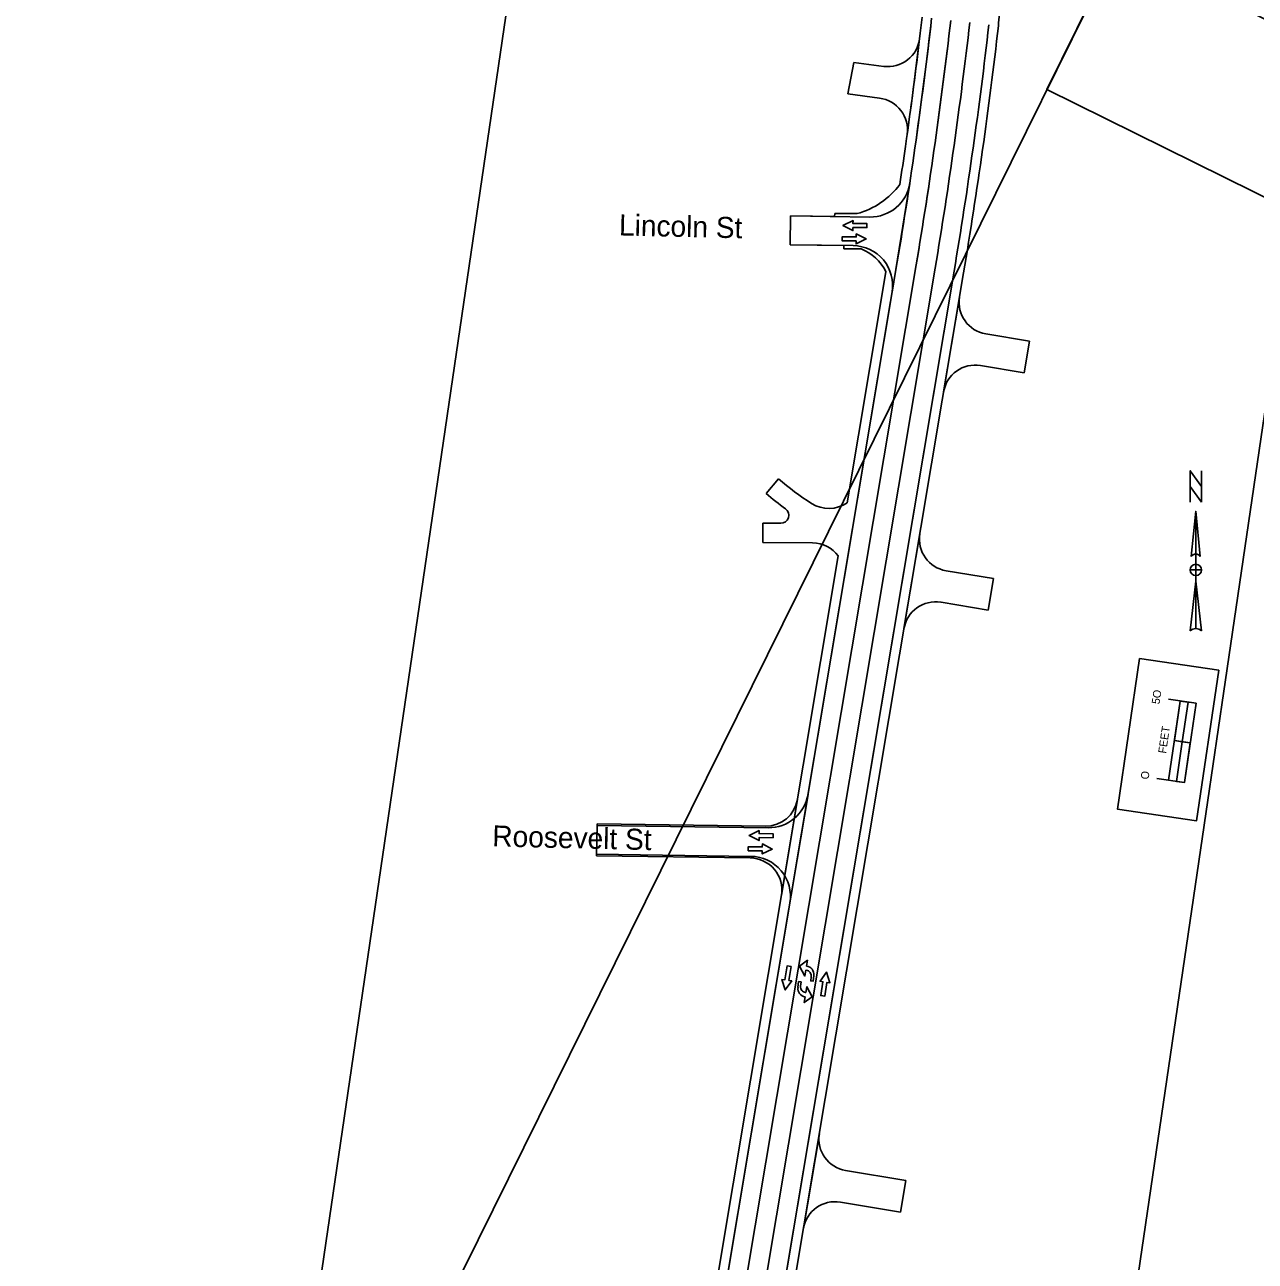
# Model space of a CAD drawing. Extents: x 14104283 to 14128447, y 8633203 to 8671666.
# Drawn here: x 14118644 to 14119412, y 8669528 to 8670301 of the extents above; entities that cross this region are included whole.
import ezdxf

# ---------------------------------------------------------------- set-up
doc = ezdxf.new("R2010")
doc.units = 0
for name, color, linetype in [('Cell', 7, 'Continuous'), ('dsnNonPlotable', 7, 'Continuous'), ('dsnPaintExistingEdgeLineRightWhite', 7, 'Continuous'), ('dsnPaintExistingNoPassingYellow', 7, 'Continuous'), ('dsnShadingPaved', 7, 'Continuous'), ('dsnStgShadingPrevPav', 7, 'Continuous'), ('dsnTextFinalPlan', 7, 'Continuous'), ('dsnTextOverlapEven', 7, 'Continuous'), ('Level 2', 7, 'Continuous'), ('Level 5', 7, 'Continuous')]:
    doc.layers.add(name, color=color, linetype=linetype)

msp = doc.modelspace()

# ---------------------------------------------------------------- linework, layer by layer
at = {"layer": 'Cell'}
for p, q in [((14119131.82, 8669710.26), (14119131.51, 8669710.3)), ((14119131.92, 8669712.89), (14119132.11, 8669712.87)), ((14119131.19, 8669693.72), (14119131.01, 8669693.74)), ((14119131.3, 8669696.36), (14119131.61, 8669696.32))]:
    msp.add_line(p, q, dxfattribs=at)
for points in [[(14119127.59, 8669712.84), (14119132.51, 8669716.53), (14119131.92, 8669712.89)], [(14119127.59, 8669712.84), (14119132.51, 8669716.53), (14119131.92, 8669712.89)], [(14119131.51, 8669710.3), (14119130.92, 8669706.66), (14119127.59, 8669712.84)], [(14119131.51, 8669710.3), (14119130.92, 8669706.66), (14119127.59, 8669712.84)], [(14119131.82, 8669710.26), (14119131.51, 8669710.3)], [(14119131.92, 8669712.89), (14119132.11, 8669712.87)], [(14119136.48, 8669707.1), (14119136.07, 8669703.44), (14119134.59, 8669703.61), (14119134.88, 8669706.22)], [(14119136.48, 8669707.1), (14119136.07, 8669703.44), (14119134.59, 8669703.61), (14119134.88, 8669706.22)], [(14119126.64, 8669699.51), (14119127.04, 8669703.17), (14119128.52, 8669703.01), (14119128.24, 8669700.4)], [(14119126.64, 8669699.51), (14119127.04, 8669703.17), (14119128.52, 8669703.01), (14119128.24, 8669700.4)], [(14119131.61, 8669696.32), (14119132.2, 8669699.96), (14119135.52, 8669693.77)], [(14119131.61, 8669696.32), (14119132.2, 8669699.96), (14119135.52, 8669693.77)], [(14119135.52, 8669693.77), (14119130.6, 8669690.09), (14119131.19, 8669693.72)], [(14119135.52, 8669693.77), (14119130.6, 8669690.09), (14119131.19, 8669693.72)], [(14119131.19, 8669693.72), (14119131.01, 8669693.74)], [(14119131.3, 8669696.36), (14119131.61, 8669696.32)]]:
    msp.add_lwpolyline(points, dxfattribs=at)
for centre, major_axis in [((14119131.41, 8669706.6), (-0.4, -3.66)), ((14119131.41, 8669706.6), (-0.4, -3.66)), ((14119131.53, 8669707.65), (-0.58, -5.22)), ((14119131.53, 8669707.65), (-0.58, -5.22)), ((14119131.59, 8669698.97), (0.58, 5.22)), ((14119131.59, 8669698.97), (0.58, 5.22)), ((14119131.7, 8669700.01), (0.4, 3.66)), ((14119131.7, 8669700.01), (0.4, 3.66))]:
    msp.add_ellipse(centre, major_axis=major_axis, ratio=0.9474, start_param=1.570796, end_param=3.141593, dxfattribs=at)
at = {"layer": 'dsnNonPlotable'}
for points in [[(14119282.05, 8670260.59), (14119976.78, 8671665.73), (14120882.16, 8671218.09), (14120187.43, 8669812.95)], [(14118774.15, 8669147.84), (14119001.66, 8670698.74), (14119501.31, 8670625.45), (14119273.81, 8669074.54)], [(14118631.64, 8668945.1), (14119326.37, 8670350.23), (14120231.75, 8669902.59), (14119537.02, 8668497.46)]]:
    msp.add_lwpolyline(points, close=True, dxfattribs=at)
at = {"layer": 'dsnPaintExistingEdgeLineRightWhite'}
msp.add_line((14119184.51, 8670128.17), (14119019.22, 8669141.32), dxfattribs=at)
msp.add_line((14119184.51, 8670128.17), (14119019.22, 8669141.32), dxfattribs=at)
msp.add_lwpolyline([(14119029.87, 8669002.67), (14119054.72, 8669135.38), (14119224.18, 8670147.05)], dxfattribs=at)
msp.add_lwpolyline([(14119029.87, 8669002.67), (14119054.72, 8669135.38), (14119224.18, 8670147.05)], dxfattribs=at)
for radius, start in [(2982, 351.87371), (3018, 350.49147)]:
    msp.add_arc((14116247.64, 8670645.61), radius, start, 353.44431, dxfattribs=at)
at = {"layer": 'dsnPaintExistingNoPassingYellow'}
for p, q in [((14119031.05, 8669139.34), (14119200.51, 8670151.01)), ((14119212.34, 8670149.03), (14119042.89, 8669137.36))]:
    msp.add_line(p, q, dxfattribs=at)
for radius in [2994, 3006]:
    msp.add_arc((14116247.64, 8670645.61), radius, 350.49147, 353.44431, dxfattribs=at)
at = {"layer": 'dsnShadingPaved'}
for p, q in [((14119185.47, 8670133.9), (14119196.49, 8670202.17)), ((14119122.02, 8670181.55), (14119121.78, 8670163.55)), ((14119171.43, 8670180.89), (14119122.02, 8670181.55)), ((14119121.78, 8670163.55), (14119161.15, 8670163.03)), ((14119188.66, 8670152.92), (14119019.21, 8669141.25)), ((14119031.04, 8669139.27), (14119200.49, 8670150.94)), ((14119031.05, 8669139.34), (14119200.51, 8670151.01)), ((14119212.34, 8670149.03), (14119042.89, 8669137.36)), ((14119212.34, 8670149.03), (14119042.89, 8669137.36)), ((14119054.72, 8669135.38), (14119224.18, 8670147.05)), ((14119121.56, 8669752.31), (14119132.92, 8669820.16)), ((14119001.1, 8669800.75), (14119000.85, 8669782.76)), ((14119107.92, 8669799.29), (14119001.1, 8669800.75)), ((14119000.85, 8669782.76), (14119097.24, 8669781.44))]:
    msp.add_line(p, q, dxfattribs=at)
for centre, radius, start, end in [((14116247.63, 8670645.53), 2982, 350.49147, 353.44431), ((14116247.63, 8670645.53), 2994, 350.49147, 353.44431), ((14116247.64, 8670645.61), 2994, 350.49147, 353.44431), ((14116247.64, 8670645.61), 3006, 350.49147, 353.44431), ((14116247.64, 8670645.61), 3006, 350.49147, 353.44431), ((14116247.64, 8670645.61), 3018, 350.49147, 353.44431), ((14119171.76, 8670205.89), 25, 269.23812, 351.44819), ((14119160.81, 8670138.03), 25, 350.49147, 89.23812), ((14119108.27, 8669824.29), 25, 269.21647, 350.49147), ((14119096.9, 8669756.44), 25, 350.49147, 89.21647)]:
    msp.add_arc(centre, radius, start, end, dxfattribs=at)
at = {"layer": 'dsnStgShadingPrevPav'}
for p, q in [((14119161.43, 8670277.46), (14119157.76, 8670257.77)), ((14119180.18, 8670275.03), (14119161.43, 8670277.46)), ((14119157.76, 8670257.77), (14119177.61, 8670255.19)), ((14119122.02, 8670181.55), (14119121.78, 8670163.55)), ((14119149.54, 8670181.18), (14119122.02, 8670181.55)), ((14119149.56, 8670183.18), (14119149.54, 8670181.18)), ((14119163.56, 8670183), (14119149.56, 8670183.18)), ((14119121.78, 8670163.55), (14119155.32, 8670163.1)), ((14119155.32, 8670163.1), (14119155.29, 8670161.1)), ((14119155.29, 8670161.1), (14119166.06, 8670160.96)), ((14119060.64, 8669134.39), (14119230.09, 8670146.06)), ((14119181.56, 8670146.9), (14119178.59, 8670129.16)), ((14119227.55, 8670130.88), (14119217.64, 8670071.7)), ((14119178.59, 8670129.16), (14119157.36, 8670002.37)), ((14119271.21, 8670103.29), (14119243.97, 8670107.85)), ((14119267.91, 8670083.56), (14119271.21, 8670103.29)), ((14119240.67, 8670088.13), (14119267.91, 8670083.56)), ((14119114.56, 8670017.23), (14119106.77, 8670008.1)), ((14119104.75, 8669989.61), (14119104.64, 8669977.61)), ((14119115.86, 8669989.52), (14119104.75, 8669989.61)), ((14119104.64, 8669977.61), (14119135.8, 8669977.34)), ((14119202.77, 8669982.94), (14119192.86, 8669923.76)), ((14119151.79, 8669969.11), (14119013.3, 8669142.32)), ((14119248.78, 8669954.96), (14119219.19, 8669959.91)), ((14119245.48, 8669935.23), (14119248.78, 8669954.96)), ((14119215.99, 8669940.17), (14119245.48, 8669935.23)), ((14119116.28, 8669757.14), (14119126.31, 8669817.01)), ((14119001.11, 8669801.75), (14119000.84, 8669781.76)), ((14119106.31, 8669800.32), (14119001.11, 8669801.75)), ((14119000.84, 8669781.76), (14119096.83, 8669780.44)), ((14119140, 8669608.16), (14119130.09, 8669548.99)), ((14119194.02, 8669578.83), (14119156.42, 8669585.13)), ((14119190.71, 8669559.11), (14119194.02, 8669578.83)), ((14119153.11, 8669565.41), (14119190.71, 8669559.11))]:
    msp.add_line(p, q, dxfattribs=at)
for centre, radius, start, end in [((14116247.64, 8670645.61), 2976, 351.87424, 353.44431), ((14116247.64, 8670645.61), 3024, 350.49147, 353.44431), ((14119182.76, 8670294.86), 20, 262.60397, 353.18546), ((14116247.64, 8670645.61), 2976, 352.02247, 353.18546), ((14119175.03, 8670235.36), 20, 352.02247, 82.60397), ((14116247.64, 8670645.61), 2976, 351.41359, 351.87424), ((14119150.2, 8670231.18), 50, 285.49832, 323.2854), ((14119154.92, 8670133.11), 30, 27.36139, 68.19865), ((14119247.28, 8670127.58), 20, 170.49147, 260.49147), ((14119237.36, 8670068.4), 20, 80.49147, 170.49147), ((14119240.4, 8670164.87), 194, 229.55685, 237.10742), ((14119240.4, 8670164.87), 206, 229.55685, 233.84057), ((14119145.91, 8670018.77), 20, 237.10742, 304.91847), ((14119115.9, 8669994.52), 5, 269.49147, 53.84057), ((14119135.62, 8669957.34), 20, 36.06446, 89.49147), ((14119222.5, 8669979.64), 20, 170.49147, 260.49147), ((14119212.58, 8669920.46), 20, 80.49147, 170.49147), ((14119106.58, 8669820.31), 20, 269.21647, 350.49147), ((14119096.56, 8669760.45), 20, 350.49147, 89.21647), ((14119159.72, 8669604.86), 20, 170.49147, 260.49147), ((14119149.81, 8669545.68), 20, 80.49147, 170.49147)]:
    msp.add_arc(centre, radius, start, end, dxfattribs=at)
msp.add_open_spline([(14119251.87, 8670300.36), (14119252.03, 8670302.88), (14119252.35, 8670307.91), (14119252.81, 8670315.47), (14119253.26, 8670323.02), (14119253.68, 8670330.57), (14119254.09, 8670338.13), (14119254.47, 8670345.68), (14119254.84, 8670353.24), (14119255.19, 8670360.79), (14119255.52, 8670368.35), (14119255.83, 8670375.9), (14119256.12, 8670383.45), (14119256.39, 8670391.01), (14119256.64, 8670398.56), (14119256.88, 8670406.11), (14119257.09, 8670413.67), (14119257.29, 8670421.22), (14119257.47, 8670428.77), (14119257.63, 8670436.32), (14119257.77, 8670443.87), (14119257.84, 8670448.91), (14119257.88, 8670451.42)], degree=3, dxfattribs=at)
at = {"layer": 'dsnTextOverlapEven'}
for p, q in [((14119375.19, 8669997.02), (14119378.01, 8669968.85)), ((14119375.19, 8669997.02), (14119375.19, 8669923.78)), ((14119372.37, 8669968.85), (14119372.37, 8669968.85)), ((14119372.48, 8669969.11), (14119373.01, 8669969.7)), ((14119371.67, 8669922.37), (14119375.19, 8669953.35)), ((14119375.19, 8669956.88), (14119375.19, 8669956.88)), ((14119371.73, 8669852.32), (14119361.83, 8669853.77)), ((14119371.73, 8669852.32), (14119361.83, 8669853.77)), ((14119371.73, 8669852.32), (14119361.83, 8669853.77)), ((14119371.73, 8669852.32), (14119361.83, 8669853.77))]:
    msp.add_line(p, q, dxfattribs=at)
for points in [[(14119378.71, 8670002.65), (14119371.67, 8670012.51), (14119371.67, 8670022.37), (14119378.71, 8670012.51)], [(14119326.25, 8669810.98), (14119340.04, 8669904.97), (14119389.51, 8669897.72), (14119375.72, 8669803.72)], [(14119375.72, 8669803.72), (14119326.25, 8669810.98), (14119340.04, 8669904.97), (14119389.51, 8669897.72)], [(14119326.25, 8669810.98), (14119340.04, 8669904.97), (14119389.51, 8669897.72), (14119375.72, 8669803.72)], [(14119375.72, 8669803.72), (14119326.25, 8669810.98), (14119340.04, 8669904.97), (14119389.51, 8669897.72)], [(14119366.75, 8669853.05), (14119370.38, 8669877.78), (14119365.46, 8669878.5), (14119361.83, 8669853.77)], [(14119366.75, 8669853.05), (14119370.38, 8669877.78), (14119365.46, 8669878.5), (14119361.83, 8669853.77)], [(14119368.1, 8669827.58), (14119371.73, 8669852.32), (14119366.75, 8669853.05), (14119363.12, 8669828.31)], [(14119368.1, 8669827.58), (14119371.73, 8669852.32), (14119366.75, 8669853.05), (14119363.12, 8669828.31)]]:
    msp.add_lwpolyline(points, close=True, dxfattribs=at)
for points in [[(14119371.67, 8670002.65), (14119371.67, 8670022.37), (14119378.71, 8670012.51), (14119378.71, 8670022.37)], [(14119372.37, 8669968.85), (14119375.19, 8669997.02), (14119375.19, 8669970.26)], [(14119375.19, 8669956.88), (14119375.19, 8669960.4), (14119371.67, 8669960.4)], [(14119378.71, 8669960.4), (14119375.19, 8669960.4), (14119375.19, 8669963.92)], [(14119375.19, 8669923.78), (14119375.19, 8669953.35), (14119378.71, 8669922.37)], [(14119350.79, 8669830.12), (14119368.1, 8669827.58), (14119375.36, 8669877.05), (14119358.04, 8669879.59)], [(14119350.79, 8669830.12), (14119368.1, 8669827.58), (14119375.36, 8669877.05), (14119358.04, 8669879.59)], [(14119358.21, 8669829.03), (14119365.46, 8669878.5)], [(14119358.21, 8669829.03), (14119365.46, 8669878.5)]]:
    msp.add_lwpolyline(points, dxfattribs=at)
for centre, radius, start, end in [((14119375.19, 8669966.74), 3.52, 90.02039, 143.12574), ((14119375.19, 8669966.74), 3.52, 36.84806, 90.02184), ((14119375.19, 8669960.4), 3.52, 90, 180), ((14119375.19, 8669960.4), 3.52, 180, 270), ((14119375.19, 8669960.4), 3.52, 0, 90), ((14119375.19, 8669960.4), 3.52, 270, 360), ((14119375.19, 8669918.67), 5.1, 89.98939, 133.61895), ((14119375.19, 8669918.67), 5.11, 46.40206, 90.00064)]:
    msp.add_arc(centre, radius, start, end, dxfattribs=at)
at = {"layer": 'Level 2'}
for points in [[(14119169.72, 8670174.25), (14119169.75, 8670176.75), (14119161, 8670176.84), (14119161.02, 8670178.72), (14119154.73, 8670175.66), (14119160.95, 8670172.47), (14119160.97, 8670174.34)], [(14119154.26, 8670168.6), (14119154.23, 8670166.1), (14119162.98, 8670166), (14119162.96, 8670164.13), (14119169.24, 8670167.18), (14119163.03, 8670170.38), (14119163.01, 8670168.5)], [(14119111.06, 8669793.09), (14119111.09, 8669795.59), (14119102.34, 8669795.69), (14119102.36, 8669797.56), (14119096.07, 8669794.51), (14119102.29, 8669791.31), (14119102.31, 8669793.19)], [(14119095.6, 8669787.44), (14119095.57, 8669784.94), (14119104.32, 8669784.85), (14119104.3, 8669782.97), (14119110.58, 8669786.03), (14119104.37, 8669789.22), (14119104.35, 8669787.35)], [(14119122.29, 8669712.56), (14119119.82, 8669712.95), (14119118.46, 8669704.31), (14119116.61, 8669704.6), (14119118.72, 8669697.94), (14119122.78, 8669703.63), (14119120.93, 8669703.92)], [(14119140.89, 8669694.46), (14119143.36, 8669694.07), (14119144.72, 8669702.72), (14119146.57, 8669702.42), (14119144.46, 8669709.08), (14119140.4, 8669703.4), (14119142.25, 8669703.11)]]:
    msp.add_lwpolyline(points, close=True, dxfattribs=at)
at = {"layer": 'Level 5'}
for points in [[(14119160.97, 8670174.34), (14119160.95, 8670172.47), (14119154.73, 8670175.66), (14119161.02, 8670178.72), (14119161, 8670176.84), (14119169.75, 8670176.75), (14119169.72, 8670174.25), (14119160.97, 8670174.34)], [(14119163.01, 8670168.5), (14119163.03, 8670170.38), (14119169.24, 8670167.18), (14119162.96, 8670164.13), (14119162.98, 8670166), (14119154.23, 8670166.1), (14119154.26, 8670168.6), (14119163.01, 8670168.5)], [(14119102.31, 8669793.19), (14119102.29, 8669791.31), (14119096.07, 8669794.51), (14119102.36, 8669797.56), (14119102.34, 8669795.69), (14119111.09, 8669795.59), (14119111.06, 8669793.09), (14119102.31, 8669793.19)], [(14119104.35, 8669787.35), (14119104.37, 8669789.22), (14119110.58, 8669786.03), (14119104.3, 8669782.97), (14119104.32, 8669784.85), (14119095.57, 8669784.94), (14119095.6, 8669787.44), (14119104.35, 8669787.35)], [(14119120.93, 8669703.92), (14119122.78, 8669703.63), (14119118.72, 8669697.94), (14119116.61, 8669704.6), (14119118.46, 8669704.31), (14119119.82, 8669712.95), (14119122.29, 8669712.56), (14119120.93, 8669703.92)], [(14119142.25, 8669703.11), (14119140.4, 8669703.4), (14119144.46, 8669709.08), (14119146.57, 8669702.42), (14119144.72, 8669702.72), (14119143.36, 8669694.07), (14119140.89, 8669694.46), (14119142.25, 8669703.11)]]:
    msp.add_lwpolyline(points, dxfattribs=at)

# ---------------------------------------------------------------- texts
at = {"layer": 'dsnTextFinalPlan'}
for s, p in [('Lincoln St', (14119014.69, 8670169.42)), ('Roosevelt St', (14118935.54, 8669787.68))]:
    msp.add_text(s, height=13.125, rotation=358.6374, dxfattribs=at).set_placement(p)
at = {"layer": 'dsnTextOverlapEven'}
for s, p in [('5O', (14119352.5, 8669876.29)), ('5O', (14119352.5, 8669876.29)), ('FEET', (14119356.57, 8669845.47)), ('FEET', (14119356.57, 8669845.47)), ('O', (14119345.6, 8669829.23)), ('O', (14119345.6, 8669829.23))]:
    msp.add_text(s, height=5, rotation=81.6547, dxfattribs=at).set_placement(p)

doc.saveas('drawing.dxf')
